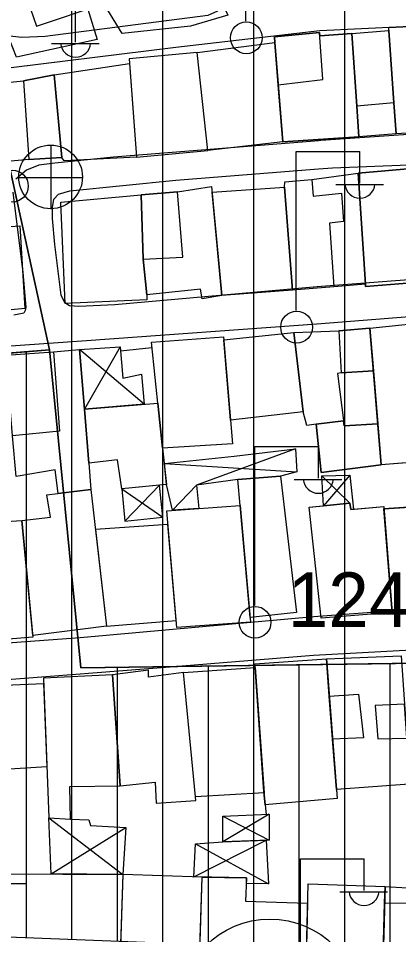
# Model space of a CAD drawing. Extents: x 417997 to 421451, y 4451742 to 4455216.
# Drawn here: x 420715.3 to 420757.1, y 4452626.7 to 4452727.5 of the extents above; entities that cross this region are included whole.
import ezdxf

# ---------------------------------------------------------------- set-up
doc = ezdxf.new("R2010")
doc.units = 0
for name, color, linetype in [('ADA', 7, 'Continuous'), ('B_Mesken', 7, 'Continuous'), ('B_Sundurma', 7, 'Continuous'), ('B_Teras', 7, 'Continuous'), ('KD_DAIRE', 7, 'Continuous'), ('PL_KON_MEV_350', 7, 'Continuous'), ('PL_KON_MEV_450', 7, 'Continuous'), ('S_Elektrik_Diregi', 7, 'Continuous'), ('S_Rogar_Kapagi', 7, 'Continuous'), ('Sinir_Duvar_tek_tarafa_ait', 7, 'Continuous'), ('TR_ORTAYOGUNKONUT', 7, 'Continuous'), ('TR_YUKSEKYOGUNKONUT', 7, 'Continuous'), ('Y_Yol_Kotu', 7, 'Continuous'), ('Yol_Sose', 7, 'Continuous')]:
    doc.layers.add(name, color=color, linetype=linetype)

msp = doc.modelspace()

# ---------------------------------------------------------------- linework, layer by layer
at = {"layer": 'ADA'}
for p, q in [((420621.17, 4452683.2), (420718.68, 4452691.01)), ((420621.17, 4452683.2), (420718.68, 4452691.01)), ((420718.68, 4452691.01), (420722.16, 4452656.03)), ((420718.68, 4452691.01), (420722.16, 4452656.03)), ((420722.16, 4452656.03), (420782.75, 4452656.88)), ((420722.16, 4452656.03), (420782.75, 4452656.88))]:
    msp.add_line(p, q, dxfattribs=at)
at = {"layer": 'B_Mesken'}
for points in [[(420722.9, 4452728.52), (420723.95, 4452725.16), (420715.05, 4452723.24), (420713.02, 4452728.37), (420711.86, 4452727.95), (420709.79, 4452733.2), (420720.93, 4452737.22), (420723.56, 4452731.67), (420724.42, 4452729.59), (420724.71, 4452729.12)], [(420736.18, 4452732.34), (420738.31, 4452727.84), (420734.22, 4452726.65), (420726.68, 4452725.84), (420724.42, 4452729.59), (420732.1, 4452730.9)], [(420760.4, 4452727.25), (420760.99, 4452715.04), (420756.83, 4452714.78), (420756.01, 4452726.48), (420758.33, 4452726.6), (420758.29, 4452727.15)], [(420760.61, 4452722.95), (420760.97, 4452715.38), (420760.99, 4452715.04), (420756.83, 4452714.78), (420756.59, 4452718.21), (420756.03, 4452726.16), (420756.01, 4452726.48), (420758.33, 4452726.6), (420758.29, 4452727.15), (420760.4, 4452727.25)], [(420756.83, 4452714.78), (420752.74, 4452714.47), (420752.52, 4452717.85), (420751.97, 4452725.85), (420756.03, 4452726.16), (420756.59, 4452718.21)], [(420756.83, 4452714.78), (420752.74, 4452714.47), (420752.52, 4452717.85), (420751.97, 4452725.85), (420756.03, 4452726.16), (420756.59, 4452718.21)], [(420743.85, 4452720.2), (420744.35, 4452713.92), (420752.74, 4452714.47), (420752.52, 4452717.85), (420751.97, 4452725.85), (420748.43, 4452725.57), (420748.41, 4452725.93), (420743.45, 4452725.47), (420743.49, 4452724.85)], [(420743.85, 4452720.2), (420743.49, 4452724.85), (420743.45, 4452725.47), (420748.41, 4452725.93), (420748.43, 4452725.57), (420751.97, 4452725.85), (420752.52, 4452717.85), (420752.74, 4452714.47), (420744.35, 4452713.92)], [(420744.35, 4452713.92), (420736.12, 4452712.95), (420734.93, 4452723.75), (420743.49, 4452724.85)], [(420734.93, 4452723.75), (420727.46, 4452723.05), (420728.26, 4452712.22), (420736.12, 4452712.95)], [(420719.2, 4452721.28), (420727.49, 4452722.55), (420728.26, 4452712.22), (420720.31, 4452711.83), (420720.05, 4452712.2)], [(420720.05, 4452712.2), (420716.44, 4452711.96), (420712.09, 4452711.57), (420711, 4452720.16), (420715.85, 4452720.64), (420719.2, 4452721.28)], [(420760.64, 4452710.41), (420760.59, 4452711.15), (420752.64, 4452710.47), (420753.47, 4452697.99), (420761.7, 4452698.65), (420761.38, 4452699.24)], [(420760.64, 4452710.41), (420761.38, 4452699.24), (420761.7, 4452698.65), (420753.47, 4452697.99), (420753.45, 4452698.25), (420752.64, 4452710.47), (420760.59, 4452711.15)], [(420744.53, 4452708.92), (420744.58, 4452709.51), (420747.57, 4452709.76), (420752.64, 4452710.47), (420753.45, 4452698.25), (420749.98, 4452697.97), (420745.41, 4452697.58)], [(420744.53, 4452708.92), (420744.58, 4452709.51), (420747.57, 4452709.76), (420752.64, 4452710.47), (420753.45, 4452698.25), (420749.98, 4452697.97), (420745.41, 4452697.58)], [(420736.52, 4452709.01), (420737.66, 4452697.02), (420735.48, 4452696.65), (420735.32, 4452697.69), (420729.42, 4452697.07), (420728.99, 4452701.01), (420728.77, 4452708.08), (420732.79, 4452708.42)], [(420736.58, 4452708.37), (420744.53, 4452708.92), (420745.41, 4452697.58), (420737.66, 4452697.02)], [(420719.96, 4452707.27), (420728.77, 4452708.08), (420728.99, 4452701.01), (420729.42, 4452697.07), (420729.42, 4452696.52), (420720.42, 4452696.11)], [(420704.66, 4452704.89), (420710.54, 4452705.45), (420710.65, 4452704.35), (420715.42, 4452704.68), (420716, 4452695.58), (420705.84, 4452694.6)], [(420753.93, 4452693.4), (420761.68, 4452694.21), (420763.09, 4452679.01), (420755.18, 4452678.38)], [(420761.71, 4452693.97), (420762.95, 4452680.5), (420763.09, 4452679.01), (420759.36, 4452678.71), (420758.38, 4452678.64), (420755.18, 4452678.38), (420754.81, 4452682.88), (420754.32, 4452688.7), (420753.93, 4452693.4), (420761.68, 4452694.21)], [(420745.57, 4452692.93), (420746.59, 4452684.2), (420738.6, 4452683.27), (420737.87, 4452692.13)], [(420745.57, 4452692.93), (420750.54, 4452693.11), (420753.93, 4452693.4), (420754.32, 4452688.7), (420754.8, 4452682.88), (420751.11, 4452682.66), (420751.04, 4452683.2), (420748.02, 4452682.85), (420747.02, 4452682.71), (420746.59, 4452684.2)], [(420754.81, 4452682.88), (420751.11, 4452682.66), (420751.04, 4452683.2), (420748.02, 4452682.85), (420747.02, 4452682.71), (420746.59, 4452684.2), (420745.57, 4452692.93), (420750.54, 4452693.11), (420753.93, 4452693.4), (420754.32, 4452688.7)], [(420737.84, 4452692.45), (420738.81, 4452680.7), (420731.14, 4452680.2), (420729.9, 4452691.86)], [(420719.64, 4452675.21), (420719.31, 4452677.84), (420715.03, 4452677.07), (420715.03, 4452677.07), (420714.64, 4452681.56), (420713.89, 4452690.44), (420719.14, 4452690.82), (420722.01, 4452691.05), (420722.54, 4452684.5), (420723.02, 4452678.57), (420723.26, 4452675.65)], [(420722.54, 4452684.5), (420730.61, 4452685.17), (420731.14, 4452680.2), (420731.58, 4452676.21), (420726.66, 4452675.74), (420726.17, 4452678.93), (420723.02, 4452678.57)], [(420751.04, 4452683.2), (420748.02, 4452682.85), (420748.59, 4452677.54), (420755.18, 4452678.38), (420754.8, 4452682.88), (420751.11, 4452682.66)], [(420751.04, 4452683.2), (420751.11, 4452682.66), (420754.81, 4452682.88), (420755.18, 4452678.38), (420748.59, 4452677.54), (420748.02, 4452682.85)], [(420759.36, 4452678.71), (420758.38, 4452678.64), (420758.74, 4452673.74), (420755.48, 4452673.52), (420756.38, 4452662.12), (420760.35, 4452662.51), (420760.32, 4452662.81), (420764.77, 4452663.19), (420764, 4452672.42), (420763.44, 4452675.92), (420763.14, 4452678.56), (420763.09, 4452679.01)], [(420763.14, 4452678.56), (420763.44, 4452675.92), (420763.75, 4452673.96), (420764, 4452672.42), (420764.77, 4452663.19), (420760.32, 4452662.81), (420760.35, 4452662.51), (420756.38, 4452662.12), (420755.48, 4452673.52), (420758.74, 4452673.74), (420758.38, 4452678.64), (420759.36, 4452678.71), (420763.09, 4452679.01)], [(420739.66, 4452673.9), (420739.42, 4452676.76), (420744.11, 4452677.12), (420745.86, 4452662.12), (420740.77, 4452661.58)], [(420718.41, 4452675.06), (420723.26, 4452675.65), (420724.97, 4452660.63), (420716.85, 4452659.6), (420715.65, 4452672.24), (420718.79, 4452672.61)], [(420731.6, 4452673.32), (420739.66, 4452673.9), (420740.82, 4452661.05), (420732.7, 4452660.46)], [(420747.26, 4452673.71), (420751.73, 4452674.14), (420751.85, 4452673.45), (420755.46, 4452673.77), (420756.38, 4452662.12), (420748.59, 4452661.51)], [(420752.14, 4452673.48), (420755.46, 4452673.77), (420755.48, 4452673.52), (420756.38, 4452662.12), (420748.59, 4452661.51), (420747.26, 4452673.71), (420748.82, 4452673.86), (420751.73, 4452674.14), (420751.85, 4452673.45)], [(420715.65, 4452672.24), (420716.87, 4452659.4), (420708.82, 4452658.75), (420707.59, 4452671.74)], [(420724.97, 4452660.63), (420732.64, 4452661.23), (420731.73, 4452671.8), (420723.76, 4452671.24)], [(420741.31, 4452656.06), (420741.27, 4452656.47), (420749.15, 4452657.01), (420750.35, 4452641.64), (420742.43, 4452640.97), (420742.29, 4452642.39)], [(420749.47, 4452652.92), (420749.84, 4452648.18), (420750.27, 4452642.63), (420750.35, 4452641.64), (420742.43, 4452640.97), (420742.29, 4452642.39), (420741.31, 4452656.06), (420741.27, 4452656.47), (420749.15, 4452657.01)], [(420749.15, 4452657.01), (420757.39, 4452657.36), (420757.75, 4452652.03), (420758.01, 4452648.29), (420758.14, 4452646.42), (420758.27, 4452643.23), (420750.27, 4452642.63), (420749.84, 4452648.18), (420749.47, 4452652.92)], [(420758.27, 4452643.23), (420750.27, 4452642.63), (420749.84, 4452648.18), (420749.47, 4452652.92), (420749.15, 4452657.01), (420757.39, 4452657.36), (420757.75, 4452652.03), (420758.01, 4452648.29), (420758.14, 4452646.42)], [(420725.63, 4452655.27), (420726.48, 4452643.04), (420730.33, 4452643.44), (420730.42, 4452641.14), (420734.81, 4452641.45), (420734.74, 4452641.84), (420733.45, 4452655.51), (420729.58, 4452655.01), (420729.59, 4452655.77)], [(420733.45, 4452655.51), (420741.31, 4452656.06), (420742.3, 4452642.28), (420734.74, 4452641.84)], [(420718.02, 4452654.89), (420718.62, 4452639.53), (420720.99, 4452639.37), (420720.93, 4452642.99), (420726.48, 4452643.04), (420725.63, 4452655.27)], [(420718.4, 4452645.13), (420710.11, 4452644.63), (420709.93, 4452646.54), (420709.51, 4452653.93), (420718.04, 4452654.32)], [(420726.38, 4452621.98), (420714.17, 4452622.21), (420714.35, 4452628.41), (420713.37, 4452628.42), (420713.51, 4452633.38), (420726.78, 4452633.3)], [(420735.1, 4452620.72), (420735.5, 4452633.01), (420726.78, 4452633.3), (420726.36, 4452621.25)], [(420735.5, 4452633.01), (420740.38, 4452632.94), (420740.26, 4452630.35), (420747.09, 4452630.15), (420746.86, 4452620.69), (420735.12, 4452621.17)], [(420747.14, 4452632.28), (420755.61, 4452631.96), (420755.28, 4452620.26), (420746.85, 4452620.47)], [(420755.61, 4452631.96), (420755.56, 4452630.17), (420755.28, 4452620.26), (420746.85, 4452620.47), (420747.14, 4452632.28)], [(420755.56, 4452630.17), (420755.61, 4452631.96), (420759.27, 4452631.76), (420764.02, 4452631.33), (420763.84, 4452627.92), (420763.41, 4452619.91), (420758.1, 4452620.25), (420755.28, 4452620.26)], [(420764.02, 4452631.33), (420763.84, 4452627.92), (420763.53, 4452622.1), (420763.41, 4452619.91), (420758.1, 4452620.25), (420755.28, 4452620.26), (420755.56, 4452630.17), (420755.61, 4452631.96), (420759.27, 4452631.76)]]:
    msp.add_lwpolyline(points, close=True, dxfattribs=at)
at = {"layer": 'B_Sundurma'}
for p, q in [((420729.11, 4452685.05), (420722.01, 4452691.05)), ((420726.46, 4452691.36), (420722.54, 4452684.5)), ((420745.74, 4452680.13), (420734.87, 4452676.14)), ((420731.33, 4452678.52), (420745.91, 4452677.59)), ((420748.66, 4452677.17), (420751.73, 4452674.14)), ((420751.73, 4452677.25), (420748.82, 4452673.86)), ((420726.66, 4452675.74), (420731.15, 4452672.61)), ((420726.98, 4452672.17), (420730.79, 4452676.13)), ((420734.87, 4452676.14), (420732.24, 4452673.37)), ((420718.62, 4452639.53), (420726.78, 4452633.3)), ((420742.86, 4452639.93), (420737.76, 4452636.9)), ((420737.78, 4452639.72), (420742.87, 4452637.07)), ((420718.89, 4452633.35), (420727.1, 4452638.45)), ((420734.58, 4452633.04), (420742.54, 4452637.06)), ((420734.75, 4452636.68), (420742.78, 4452632.25))]:
    msp.add_line(p, q, dxfattribs=at)
for points in [[(420726.46, 4452691.36), (420726.76, 4452687.89), (420728.81, 4452688.35), (420729.11, 4452685.05), (420722.54, 4452684.5), (420722.01, 4452691.05)], [(420731.33, 4452678.52), (420739.02, 4452679.34), (420745.74, 4452680.13), (420745.91, 4452677.59), (420744.11, 4452677.12), (420739.42, 4452676.76), (420734.87, 4452676.14), (420735.14, 4452673.58), (420732.24, 4452673.37), (420731.58, 4452676.21)], [(420748.82, 4452673.86), (420748.66, 4452677.17), (420751.73, 4452677.25), (420752.14, 4452673.47), (420751.85, 4452673.45), (420751.73, 4452674.14)], [(420752.14, 4452673.48), (420751.85, 4452673.45), (420751.73, 4452674.14), (420748.82, 4452673.86), (420748.66, 4452677.17), (420751.73, 4452677.25)], [(420726.66, 4452675.74), (420726.98, 4452672.17), (420731.15, 4452672.61), (420730.79, 4452676.13)], [(420753.23, 4452648.35), (420749.84, 4452648.18), (420749.47, 4452652.92), (420752.7, 4452653.15)], [(420753.23, 4452648.35), (420749.84, 4452648.18), (420749.47, 4452652.92), (420752.7, 4452653.15)], [(420757.75, 4452652.03), (420754.52, 4452651.88), (420754.83, 4452648.23), (420758.01, 4452648.29)], [(420718.89, 4452633.35), (420718.62, 4452639.53), (420720.99, 4452639.37), (420723.04, 4452639.31), (420723.19, 4452638.67), (420727.1, 4452638.45), (420726.78, 4452633.3)], [(420737.78, 4452639.72), (420742.86, 4452639.93), (420742.87, 4452637.07), (420737.76, 4452636.9)], [(420734.58, 4452633.04), (420734.75, 4452636.68), (420737.76, 4452636.9), (420742.54, 4452637.06), (420742.78, 4452632.25), (420740.35, 4452632.3), (420740.38, 4452632.94)]]:
    msp.add_lwpolyline(points, close=True, dxfattribs=at)
at = {"layer": 'B_Teras'}
for points in [[(420709.79, 4452733.2), (420711.86, 4452727.95), (420716.26, 4452729.54), (420717.27, 4452726.65), (420724.71, 4452729.12), (420724.42, 4452729.59), (420723.56, 4452731.67), (420720.93, 4452737.22)], [(420751.97, 4452725.85), (420756.03, 4452726.16), (420756.59, 4452718.21), (420752.52, 4452717.85)], [(420743.85, 4452720.2), (420748.78, 4452720.79), (420748.41, 4452725.93), (420743.45, 4452725.47), (420743.49, 4452724.85)], [(420715.85, 4452720.64), (420716.44, 4452711.96), (420720.05, 4452712.2), (420719.2, 4452721.28)], [(420744.53, 4452708.92), (420744.58, 4452709.51), (420747.57, 4452709.76), (420747.71, 4452707.95), (420750.83, 4452708.27), (420751.02, 4452705.14), (420749.48, 4452704.97), (420749.98, 4452697.97), (420745.41, 4452697.58)], [(420728.99, 4452701.01), (420733.38, 4452701.24), (420732.79, 4452708.42), (420728.77, 4452708.08)], [(420750.78, 4452688.51), (420754.32, 4452688.7), (420753.93, 4452693.4), (420750.54, 4452693.11)], [(420719.14, 4452690.82), (420719.81, 4452682.08), (420714.64, 4452681.56), (420713.89, 4452690.44)], [(420750.78, 4452688.51), (420750.37, 4452688.43), (420751.11, 4452682.66), (420754.8, 4452682.88), (420754.32, 4452688.7)], [(420755.48, 4452673.52), (420759.47, 4452673.79), (420760.35, 4452662.51), (420756.38, 4452662.12)], [(420755.56, 4452630.17), (420758.27, 4452630.15), (420758.1, 4452620.25), (420755.28, 4452620.26)]]:
    msp.add_lwpolyline(points, close=True, dxfattribs=at)
at = {"layer": 'KD_DAIRE'}
msp.add_circle((420742.94, 4452618.39), 10, dxfattribs=at)
msp.add_circle((420742.94, 4452618.39), 10, dxfattribs=at)
at = {"layer": 'PL_KON_MEV_350'}
msp.add_lwpolyline([(420798.57, 4452702.43), (420818.79, 4452638.95), (420784.82, 4452629.4), (420782.75, 4452656.88), (420722.16, 4452656.03), (420718.68, 4452691.01), (420711.53, 4452723.63), (420692.75, 4452768.31), (420648.07, 4452769.98), (420649.02, 4452720.06), (420711.53, 4452723.63), (420718.68, 4452691.01), (420621.17, 4452683.2), (420623.58, 4452850.82), (420633.72, 4452860.9), (420710.93, 4452861.51), (420711.48, 4452836.52), (420740.45, 4452847.57), (420768.05, 4452789.73), (420783.53, 4452799.41), (420807.35, 4452743.65), (420777.85, 4452729.81), (420780.7, 4452695.1)], close=True, dxfattribs=at)
at = {"layer": 'PL_KON_MEV_450'}
msp.add_lwpolyline([(420782.75, 4452656.88), (420784.82, 4452629.4), (420766.84, 4452624.36), (420635.99, 4452629.45), (420625.1, 4452639.79), (420621.17, 4452683.2), (420718.68, 4452691.01), (420722.16, 4452656.03)], close=True, dxfattribs=at)
msp.add_lwpolyline([(420782.75, 4452656.88), (420784.82, 4452629.4), (420766.84, 4452624.36), (420635.99, 4452629.45), (420625.1, 4452639.79), (420621.17, 4452683.2), (420718.68, 4452691.01), (420722.16, 4452656.03)], close=True, dxfattribs=at)
at = {"layer": 'S_Elektrik_Diregi'}
for p, q in [((420740.31, 4452727.19), (420740.31, 4452744.69)), ((420721.57, 4452724.88), (420721.57, 4452728.38)), ((420718.91, 4452724.74), (420724.16, 4452724.74)), ((420745.84, 4452695.36), (420745.84, 4452712.86)), ((420745.84, 4452712.86), (420752.84, 4452712.86)), ((420752.84, 4452709.36), (420752.84, 4452712.86)), ((420750.18, 4452709.22), (420755.43, 4452709.22)), ((420741.27, 4452662.89), (420741.27, 4452680.39)), ((420741.27, 4452680.39), (420748.27, 4452680.39)), ((420748.27, 4452676.89), (420748.27, 4452680.39)), ((420745.61, 4452676.75), (420750.86, 4452676.75)), ((420746.3, 4452617.53), (420746.3, 4452635.03)), ((420746.3, 4452635.03), (420753.3, 4452635.03)), ((420753.3, 4452631.53), (420753.3, 4452635.03)), ((420710.88, 4452632.31), (420716.13, 4452632.31)), ((420750.64, 4452631.39), (420755.89, 4452631.39))]:
    msp.add_line(p, q, dxfattribs=at)
for centre in [(420740.35, 4452725.36), (420714.61, 4452709.04), (420745.88, 4452693.52), (420741.31, 4452661.05)]:
    msp.add_circle(centre, 1.75, dxfattribs=at)
for centre in [(420721.57, 4452724.89), (420752.84, 4452709.37), (420748.27, 4452676.9), (420753.3, 4452631.54)]:
    msp.add_arc(centre, 1.66, 184.8384, 355.1464, dxfattribs=at)
at = {"layer": 'S_Rogar_Kapagi'}
for p, q in [((420718.87, 4452706.52), (420718.87, 4452713.52)), ((420715.3, 4452709.99), (420722.3, 4452709.99))]:
    msp.add_line(p, q, dxfattribs=at)
msp.add_circle((420718.82, 4452710.05), 3.5, dxfattribs=at)
at = {"layer": 'Sinir_Duvar_tek_tarafa_ait'}
for points in [[(420726.5, 4452690.93), (420729.96, 4452691.29)], [(420742.29, 4452642.39), (420742.53, 4452639.91)]]:
    msp.add_lwpolyline(points, dxfattribs=at)
at = {"layer": 'TR_ORTAYOGUNKONUT'}
for p, q in [((420741.17, 4452656.29), (420741.17, 4452846.07)), ((420741.17, 4452656.29), (420741.17, 4452846.07)), ((420731.17, 4452656.15), (420731.17, 4452844.03)), ((420731.17, 4452656.15), (420731.17, 4452844.03)), ((420721.17, 4452666.01), (420721.17, 4452840.21)), ((420721.17, 4452666.01), (420721.17, 4452840.21)), ((420751.17, 4452656.43), (420751.17, 4452825.11)), ((420751.17, 4452656.43), (420751.17, 4452825.11))]:
    msp.add_line(p, q, dxfattribs=at)
at = {"layer": 'TR_YUKSEKYOGUNKONUT'}
for p, q in [((420716.17, 4452626.33), (420716.17, 4452690.81)), ((420716.17, 4452626.33), (420716.17, 4452690.81)), ((420721.17, 4452626.13), (420721.17, 4452666.01)), ((420721.17, 4452626.13), (420721.17, 4452666.01)), ((420751.17, 4452624.97), (420751.17, 4452656.43)), ((420751.17, 4452624.97), (420751.17, 4452656.43)), ((420756.17, 4452624.77), (420756.17, 4452656.5)), ((420756.17, 4452624.77), (420756.17, 4452656.5)), ((420726.17, 4452625.94), (420726.17, 4452656.08)), ((420726.17, 4452625.94), (420726.17, 4452656.08)), ((420731.17, 4452625.74), (420731.17, 4452656.15)), ((420731.17, 4452625.74), (420731.17, 4452656.15)), ((420736.17, 4452625.55), (420736.17, 4452656.22)), ((420736.17, 4452625.55), (420736.17, 4452656.22)), ((420741.17, 4452625.35), (420741.17, 4452656.29)), ((420741.17, 4452625.35), (420741.17, 4452656.29)), ((420746.17, 4452625.16), (420746.17, 4452656.36)), ((420746.17, 4452625.16), (420746.17, 4452656.36))]:
    msp.add_line(p, q, dxfattribs=at)
at = {"layer": 'Yol_Sose'}
msp.add_lwpolyline([(420708.78, 4452763.24), (420716.68, 4452767.41), (420718.3, 4452767.93), (420719.3, 4452767.44), (420720.12, 4452766.76), (420728.45, 4452749.84), (420736.7, 4452732.26), (420737.45, 4452729.76), (420737.44, 4452728.76), (420737.17, 4452728.3), (420736.13, 4452727.81), (420718.23, 4452725.52), (420715.66, 4452725.41), (420713.35, 4452725.64), (420712.05, 4452726.71), (420707.95, 4452736.91), (420700.52, 4452757.27), (420700.23, 4452758.52), (420700.33, 4452759.46), (420702.05, 4452760.42)], close=True, dxfattribs=at)
for points in [[(420748.44, 4452726.18), (420775.94, 4452727.47), (420776.82, 4452727.2), (420777.08, 4452726.84), (420777.22, 4452726.08), (420778.09, 4452716.84), (420777.93, 4452716.33), (420777.45, 4452716.04), (420748.53, 4452714.05), (420748.32, 4452714.03)], [(420711.76, 4452721.76), (420732.61, 4452724.34), (420748.44, 4452726.18)], [(420748.32, 4452714.03), (420725.72, 4452712.24), (420719.29, 4452711.55), (420717.51, 4452711.35), (420716.17, 4452710.79), (420714.99, 4452709.81)], [(420748.28, 4452710.94), (420749.81, 4452711.06), (420776.8, 4452712.1), (420777.65, 4452711.96), (420777.84, 4452711.78), (420778.21, 4452711.12), (420778.3, 4452710.38), (420778.6, 4452700.64), (420778.51, 4452700.39), (420778.36, 4452700.27), (420748.15, 4452697.94)], [(420748.15, 4452697.94), (420725.9, 4452695.98), (420721.92, 4452695.8), (420720.89, 4452695.88), (420720.39, 4452696.18), (420719.97, 4452697.03), (420719.28, 4452702.63), (420719.04, 4452705.48), (420719.01, 4452706.68), (420719.19, 4452707.61), (420719.67, 4452708.16), (420720.93, 4452708.52), (420732.61, 4452709.68), (420748.28, 4452710.94)], [(420714.67, 4452708.37), (420715.78, 4452699.55), (420716.09, 4452695.72), (420716.03, 4452695.35), (420715.86, 4452695.05), (420714.77, 4452694.84)], [(420748.1, 4452693.9), (420777.31, 4452696.18), (420777.74, 4452696.09), (420778.3, 4452695.77), (420778.5, 4452695.16), (420781.22, 4452664.81), (420780.99, 4452664.36), (420780.51, 4452664.15), (420779.45, 4452664.04), (420747.77, 4452661.65)], [(420747.77, 4452661.65), (420722.06, 4452659.35), (420697.13, 4452657.51), (420672.32, 4452655.36), (420647.78, 4452653.47), (420625.05, 4452651.75), (420622.47, 4452651.49), (420621.48, 4452651.49), (420620.81, 4452651.61), (420620.59, 4452651.93), (420620.47, 4452652.35), (420619.56, 4452666.11), (420618.39, 4452682.42), (420618.45, 4452683.12), (420618.85, 4452683.84), (420619.4, 4452684.02), (420638.11, 4452685.25), (420656.61, 4452686.48), (420681.03, 4452688.59), (420700.32, 4452690.49), (420722.75, 4452692.05), (420748.1, 4452693.9)], [(420747.72, 4452657.43), (420780.75, 4452659.22), (420781.73, 4452659.04), (420781.94, 4452658.75), (420782.15, 4452658.03), (420782.71, 4452642.48), (420782.81, 4452641.35), (420783.3, 4452640.68), (420783.79, 4452640.57), (420811.86, 4452645.65), (420812.46, 4452645.57), (420812.68, 4452644.88), (420815.4, 4452632.95), (420814.79, 4452618.42), (420814.52, 4452617.7), (420814.06, 4452617.44), (420813.22, 4452617.34), (420789.18, 4452618), (420747.33, 4452620.32)], [(420747.33, 4452620.32), (420724.52, 4452621.21), (420698.03, 4452622.29), (420676.08, 4452623.25), (420652.33, 4452624.08), (420631, 4452624.36), (420627.15, 4452624.54), (420626.21, 4452624.72), (420625.32, 4452625.09), (420624.95, 4452625.44), (420624.7, 4452626.01), (420623.31, 4452635.11), (420622.25, 4452646.12), (420622.29, 4452646.95), (420622.7, 4452647.68), (420623.56, 4452648.15), (420643.01, 4452649.4), (420661.67, 4452650.62), (420686, 4452652.67), (420713.08, 4452654.68), (420731.93, 4452656.14), (420747.72, 4452657.43)]]:
    msp.add_lwpolyline(points, dxfattribs=at)

# ---------------------------------------------------------------- texts
at = {"layer": 'Y_Yol_Kotu'}
msp.add_text('124.68 ', height=6, dxfattribs=at).set_placement((420744.9, 4452660.53))

doc.saveas('drawing.dxf')
